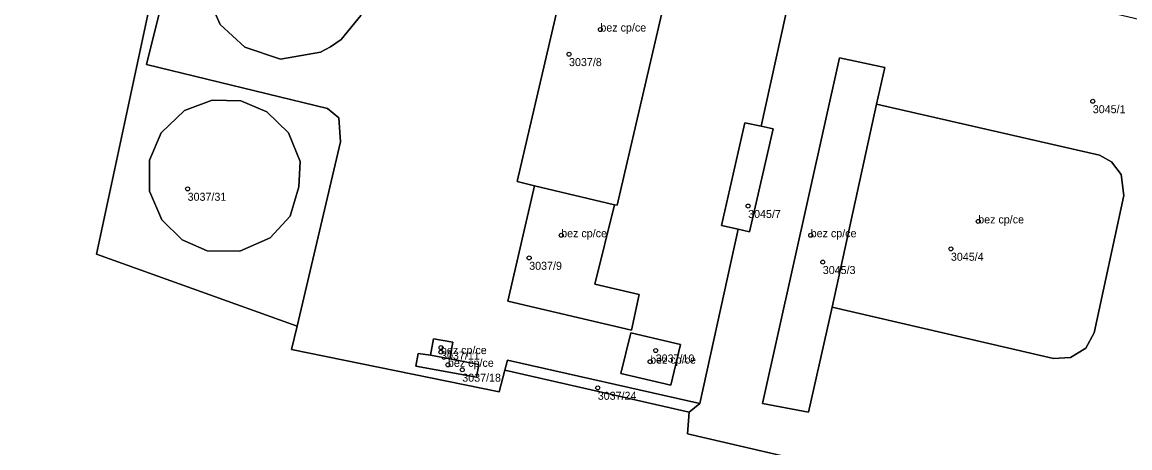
# Model space of a CAD drawing. Extents: x -878211 to -870363, y -1058464 to -1052522.
# Drawn here: x -873094.9 to -872956.5, y -1056574.6 to -1056521.4 of the extents above; entities that cross this region are included whole.
import ezdxf

# ---------------------------------------------------------------- set-up
doc = ezdxf.new("R2010")
doc.units = 0
for name, color, linetype in [('Definiční body', 7, 'Continuous'), ('Polygon budovy', 7, 'Continuous'), ('Polygon parcely', 7, 'Continuous')]:
    doc.layers.add(name, color=color, linetype=linetype)

msp = doc.modelspace()

# ---------------------------------------------------------------- linework, layer by layer
at = {"layer": 'Definiční body'}
for centre in [(-873022.61, -1056522.29994), (-873026.53, -1056525.37994), (-872961.08, -1056531.26994), (-873074.19, -1056542.21994), (-873004.15, -1056544.36994), (-872975.4, -1056546.28994), (-873027.51, -1056548.01994), (-872996.33, -1056548.01994), (-873031.51, -1056550.84994), (-872978.81, -1056549.71994), (-872994.82, -1056551.37994), (-873042.54, -1056562.62994), (-873042.52, -1056562.06994), (-873015.7, -1056562.42994), (-873041.66, -1056564.21994), (-873016.39, -1056563.82994), (-873039.87, -1056564.83994), (-873022.94, -1056567.09994)]:
    msp.add_circle(centre, 0.25, dxfattribs=at)
at = {"layer": 'Polygon budovy'}
for points in [[(-873071.98, -1056514.44), (-873071.81, -1056517.89), (-873070.11, -1056521.67), (-873067.06, -1056524.5), (-873062.6, -1056526.02), (-873057.57, -1056525.11), (-873056.35, -1056524.47), (-873055.02, -1056523.55), (-873052.56, -1056520.54), (-873051.39, -1056516.78), (-873051.31, -1056515.01), (-873052.12, -1056511.37), (-873054.94, -1056507.62), (-873057.76, -1056506.05), (-873062.74, -1056505.28), (-873066.51, -1056506.39), (-873070.37, -1056509.88)], [(-873024.64, -1056505.32), (-873033.02, -1056541.31), (-873030.84, -1056541.82), (-873020.86, -1056544.2), (-873020.52, -1056544.26), (-873012.13, -1056508.2)], [(-872992.74, -1056525.84), (-873002.34, -1056569.07), (-872996.6, -1056570.13), (-872993.65, -1056556.99), (-872988.09, -1056531.63), (-872987.05, -1056527.05)], [(-872960.26, -1056538.01), (-872988.09, -1056531.63), (-872993.65, -1056556.99), (-872966, -1056563.41), (-872963.86, -1056563.3), (-872961.97, -1056562.13), (-872960.91, -1056560.21), (-872957.19, -1056543.04), (-872957.52, -1056540.41), (-872958.75, -1056538.82)], [(-873034.17, -1056556.26), (-873018.73, -1056559.88), (-873017.76, -1056555.43), (-873023.3, -1056554.15), (-873020.86, -1056544.2), (-873030.84, -1056541.82)], [(-873018.82, -1056560.24), (-873020.04, -1056565.3), (-873013.8, -1056566.78), (-873012.58, -1056561.68)], [(-873043.86, -1056563.02), (-873041.44, -1056563.45), (-873041.04, -1056561.39), (-873043.46, -1056560.95)], [(-873037.78, -1056564.16), (-873041.44, -1056563.45), (-873043.86, -1056563.02), (-873045.39, -1056562.79), (-873045.66, -1056564.4), (-873038.08, -1056565.76)]]:
    msp.add_lwpolyline(points, close=True, dxfattribs=at)
at = {"layer": 'Polygon parcely'}
for points in [[(-872965.77, -1056583.53), (-873011.74, -1056572.86), (-873011.51, -1056570.14), (-873034.55, -1056564.89), (-873035.24, -1056567.6), (-873061.23, -1056562.29), (-873060.52, -1056559.37), (-873085.59, -1056550.38), (-873075.6, -1056503.67), (-873064.26, -1056452.27), (-873051.69, -1056447.33), (-873046.98, -1056427.68), (-873058.37, -1056425.18), (-873055.91, -1056416.73), (-872990.75, -1056424.08), (-873138.08, -1056405.74), (-873195.82, -1056404.5), (-873250.67, -1056402.54)], [(-873072.28, -1056498.43), (-873079.33, -1056526.69), (-873056.73, -1056532.17), (-873055.28, -1056533.33), (-873055.07, -1056536.32), (-873060.52, -1056559.37), (-873061.23, -1056562.29), (-873035.24, -1056567.6), (-873034.55, -1056564.89), (-873034.23, -1056563.63), (-873010.2, -1056569.04), (-873005.39, -1056547.27), (-873007.48, -1056546.81), (-873004.56, -1056533.95), (-873002.54, -1056534.4), (-872991.97, -1056486.55)], [(-872928.34, -1056591.52), (-872911.6, -1056519.37), (-872907.5, -1056504.95), (-872913.09, -1056503.37), (-872913.48, -1056503.29), (-872948.52, -1056495.82), (-872953.11, -1056515.44), (-872954.44, -1056521.25), (-872963.99, -1056519), (-872962.64, -1056513.22), (-872958.1, -1056493.77), (-872991.97, -1056486.55), (-873002.54, -1056534.4), (-873001.04, -1056534.73), (-873003.97, -1056547.59), (-873005.39, -1056547.27), (-873010.2, -1056569.04), (-873011.51, -1056570.14), (-873011.74, -1056572.86), (-872965.77, -1056583.53)], [(-873012.13, -1056508.2), (-873020.52, -1056544.26), (-873020.86, -1056544.2), (-873023.3, -1056554.15), (-873017.76, -1056555.43), (-873018.73, -1056559.88), (-873034.17, -1056556.26), (-873030.84, -1056541.82), (-873033.02, -1056541.31), (-873024.64, -1056505.32)]]:
    msp.add_lwpolyline(points, dxfattribs=at)
for points in [[(-873046.98, -1056427.68), (-873051.69, -1056447.33), (-873064.26, -1056452.27), (-873075.6, -1056503.67), (-873085.59, -1056550.38), (-873060.52, -1056559.37), (-873055.07, -1056536.32), (-873055.28, -1056533.33), (-873056.73, -1056532.17), (-873079.33, -1056526.69), (-873072.28, -1056498.43), (-873065.08, -1056500.02), (-873064.31, -1056499.33), (-873069.94, -1056498), (-873060.32, -1056456.29), (-873050.63, -1056458.53), (-873043.81, -1056429.71), (-873042.92, -1056429.91), (-873042.67, -1056428.62)], [(-873020.86, -1056544.2), (-873020.52, -1056544.26), (-873012.13, -1056508.2), (-873011.06, -1056503.59), (-873017.92, -1056502.47), (-873017.58, -1056500.98), (-873023.32, -1056499.67), (-873024.64, -1056505.32), (-873033.02, -1056541.31), (-873030.84, -1056541.82)], [(-873071.98, -1056514.44), (-873070.37, -1056509.88), (-873066.51, -1056506.39), (-873062.74, -1056505.28), (-873057.76, -1056506.05), (-873054.94, -1056507.62), (-873052.12, -1056511.37), (-873051.31, -1056515.01), (-873051.39, -1056516.78), (-873052.56, -1056520.54), (-873055.02, -1056523.55), (-873056.35, -1056524.47), (-873057.57, -1056525.11), (-873062.6, -1056526.02), (-873067.06, -1056524.5), (-873070.11, -1056521.67), (-873071.81, -1056517.89)], [(-873071.98, -1056514.44), (-873071.81, -1056517.89), (-873070.11, -1056521.67), (-873067.06, -1056524.5), (-873062.6, -1056526.02), (-873057.57, -1056525.11), (-873056.35, -1056524.47), (-873055.02, -1056523.55), (-873052.56, -1056520.54), (-873051.39, -1056516.78), (-873051.31, -1056515.01), (-873052.12, -1056511.37), (-873054.94, -1056507.62), (-873057.76, -1056506.05), (-873062.74, -1056505.28), (-873066.51, -1056506.39), (-873070.37, -1056509.88)], [(-872988.09, -1056531.63), (-872960.26, -1056538.01), (-872958.75, -1056538.82), (-872957.52, -1056540.41), (-872957.19, -1056543.04), (-872960.91, -1056560.21), (-872961.97, -1056562.13), (-872963.86, -1056563.3), (-872966, -1056563.41), (-872993.65, -1056556.99), (-872996.6, -1056570.13), (-873002.34, -1056569.07), (-872992.74, -1056525.84), (-872987.05, -1056527.05)], [(-872993.65, -1056556.99), (-872988.09, -1056531.63), (-872987.05, -1056527.05), (-872992.74, -1056525.84), (-873002.34, -1056569.07), (-872996.6, -1056570.13)], [(-873060.12, -1056538.8), (-873060.29, -1056541.95), (-873061.36, -1056545.62), (-873063.88, -1056548.35), (-873067.66, -1056550.02), (-873071.76, -1056549.95), (-873074.88, -1056548.59), (-873077.43, -1056546.08), (-873078.97, -1056542.49), (-873078.95, -1056538.64), (-873077.5, -1056535.22), (-873074.58, -1056532.42), (-873071.14, -1056531.13), (-873067.55, -1056531.21), (-873064.29, -1056532.57), (-873061.6, -1056535.21)], [(-873060.12, -1056538.8), (-873061.6, -1056535.21), (-873064.29, -1056532.57), (-873067.55, -1056531.21), (-873071.14, -1056531.13), (-873074.58, -1056532.42), (-873077.5, -1056535.22), (-873078.95, -1056538.64), (-873078.97, -1056542.49), (-873077.43, -1056546.08), (-873074.88, -1056548.59), (-873071.76, -1056549.95), (-873067.66, -1056550.02), (-873063.88, -1056548.35), (-873061.36, -1056545.62), (-873060.29, -1056541.95)], [(-872993.65, -1056556.99), (-872966, -1056563.41), (-872963.86, -1056563.3), (-872961.97, -1056562.13), (-872960.91, -1056560.21), (-872957.19, -1056543.04), (-872957.52, -1056540.41), (-872958.75, -1056538.82), (-872960.26, -1056538.01), (-872988.09, -1056531.63)], [(-873007.48, -1056546.81), (-873005.39, -1056547.27), (-873003.97, -1056547.59), (-873001.04, -1056534.73), (-873002.54, -1056534.4), (-873004.56, -1056533.95)], [(-873030.84, -1056541.82), (-873034.17, -1056556.26), (-873018.73, -1056559.88), (-873017.76, -1056555.43), (-873023.3, -1056554.15), (-873020.86, -1056544.2)], [(-873012.58, -1056561.68), (-873013.8, -1056566.78), (-873020.04, -1056565.3), (-873018.82, -1056560.24)], [(-873012.58, -1056561.68), (-873018.82, -1056560.24), (-873020.04, -1056565.3), (-873013.8, -1056566.78)], [(-873041.44, -1056563.45), (-873037.78, -1056564.16), (-873038.08, -1056565.76), (-873045.66, -1056564.4), (-873045.39, -1056562.79), (-873043.86, -1056563.02), (-873043.46, -1056560.95), (-873041.04, -1056561.39)], [(-873043.86, -1056563.02), (-873041.44, -1056563.45), (-873041.04, -1056561.39), (-873043.46, -1056560.95)], [(-873043.86, -1056563.02), (-873045.39, -1056562.79), (-873045.66, -1056564.4), (-873038.08, -1056565.76), (-873037.78, -1056564.16), (-873041.44, -1056563.45)], [(-873034.55, -1056564.89), (-873011.51, -1056570.14), (-873010.2, -1056569.04), (-873034.23, -1056563.63)]]:
    msp.add_lwpolyline(points, close=True, dxfattribs=at)

# ---------------------------------------------------------------- texts
at = {"layer": 'Definiční body'}
for s, p in [('bez cp/ce', (-873022.61, -1056522.55)), ('3037/8', (-873026.53, -1056526.869)), ('3045/1', (-872961.08, -1056532.759)), ('3037/31', (-873074.19, -1056543.709)), ('3045/7', (-873004.15, -1056545.859)), ('bez cp/ce', (-872975.4, -1056546.54)), ('bez cp/ce', (-873027.51, -1056548.27)), ('bez cp/ce', (-872996.33, -1056548.27)), ('3045/4', (-872978.81, -1056551.209)), ('3037/9', (-873031.51, -1056552.339)), ('3045/3', (-872994.82, -1056552.869)), ('3037/11', (-873042.52, -1056563.559)), ('bez cp/ce', (-873042.54, -1056562.879)), ('bez cp/ce', (-873016.39, -1056564.08)), ('3037/10', (-873015.7, -1056563.919)), ('bez cp/ce', (-873041.66, -1056564.47)), ('3037/18', (-873039.87, -1056566.329)), ('3037/24', (-873022.94, -1056568.589))]:
    msp.add_text(s, height=0.999996, dxfattribs=at).set_placement(p)

doc.saveas('drawing.dxf')
